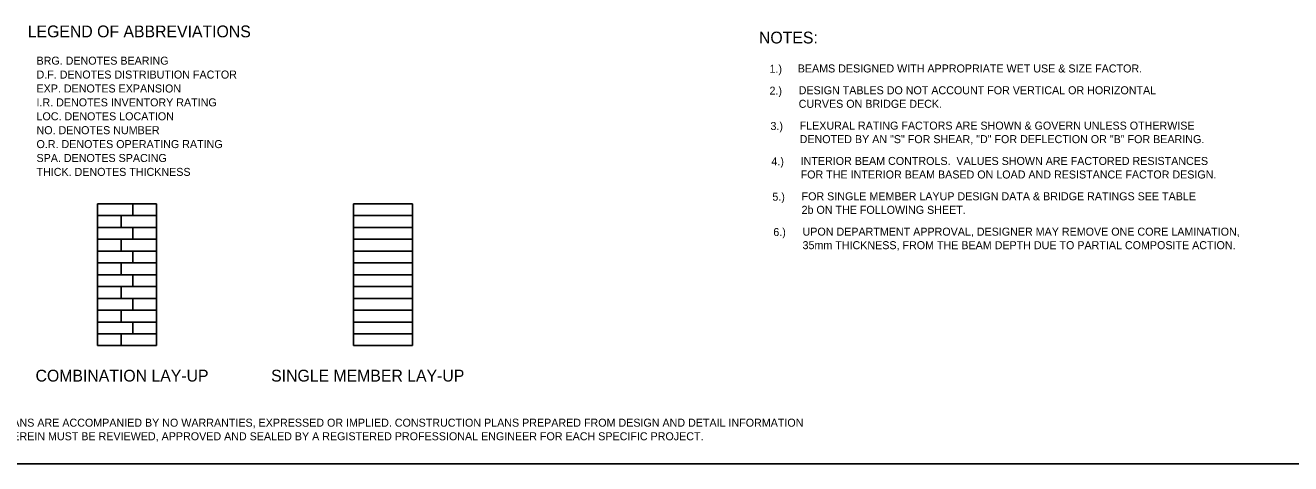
# Model space of a CAD drawing. Extents: x -5022 to -159, y 1126 to 7226.
# Drawn here: x -4609 to -4134.8, y 4704.8 to 4869 of the extents above; entities that cross this region are included whole.
import ezdxf

# ---------------------------------------------------------------- set-up
doc = ezdxf.new("R2010")
doc.units = 0
doc.layers.add('2', color=7, linetype='Continuous')

msp = doc.modelspace()

# ---------------------------------------------------------------- linework, layer by layer
at = {"layer": '2'}
for p, q in [((-4582, 4802.18), (-4582, 4749.03)), ((-4582, 4802.18), (-4559.86, 4802.18)), ((-4568.72, 4802.18), (-4568.72, 4797.75)), ((-4559.86, 4802.18), (-4559.86, 4749.03)), ((-4486.07, 4802.18), (-4486.07, 4749.03)), ((-4486.07, 4802.18), (-4463.93, 4802.18)), ((-4463.93, 4802.18), (-4463.93, 4749.03)), ((-4582, 4797.75), (-4559.86, 4797.75)), ((-4573.14, 4797.75), (-4573.14, 4793.32)), ((-4486.07, 4797.75), (-4463.93, 4797.75)), ((-4582, 4793.32), (-4559.86, 4793.32)), ((-4568.72, 4793.32), (-4568.72, 4788.89)), ((-4486.07, 4793.32), (-4463.93, 4793.32)), ((-4582, 4788.89), (-4559.86, 4788.89)), ((-4573.14, 4788.89), (-4573.14, 4784.46)), ((-4486.07, 4788.89), (-4463.93, 4788.89)), ((-4582, 4784.46), (-4559.86, 4784.46)), ((-4568.72, 4784.46), (-4568.72, 4780.03)), ((-4486.07, 4784.46), (-4463.93, 4784.46)), ((-4582, 4780.03), (-4559.86, 4780.03)), ((-4582, 4775.6), (-4559.86, 4775.6)), ((-4573.14, 4780.03), (-4573.14, 4775.6)), ((-4568.72, 4775.6), (-4568.72, 4771.17)), ((-4486.07, 4780.03), (-4463.93, 4780.03)), ((-4486.07, 4775.6), (-4463.93, 4775.6)), ((-4582, 4771.17), (-4559.86, 4771.17)), ((-4573.14, 4771.17), (-4573.14, 4766.74)), ((-4486.07, 4771.17), (-4463.93, 4771.17)), ((-4582, 4766.74), (-4559.86, 4766.74)), ((-4568.72, 4766.74), (-4568.72, 4762.31)), ((-4486.07, 4766.74), (-4463.93, 4766.74)), ((-4582, 4762.31), (-4559.86, 4762.31)), ((-4573.14, 4762.31), (-4573.14, 4757.88)), ((-4486.07, 4762.31), (-4463.93, 4762.31)), ((-4582, 4757.88), (-4559.86, 4757.88)), ((-4568.72, 4757.88), (-4568.72, 4753.45)), ((-4486.07, 4757.88), (-4463.93, 4757.88)), ((-4582, 4753.45), (-4559.86, 4753.45)), ((-4573.14, 4753.45), (-4573.14, 4749.03)), ((-4486.07, 4753.45), (-4463.93, 4753.45)), ((-4582, 4749.03), (-4559.86, 4749.03)), ((-4486.07, 4749.03), (-4463.93, 4749.03)), ((-3855.13, 4704.81), (-4641.13, 4704.81))]:
    msp.add_line(p, q, dxfattribs=at)

# ---------------------------------------------------------------- texts
for s, height, p in [('LEGEND OF ABBREVIATIONS', 4.4293, (-4608.11, 4864.52)), ('NOTES:', 4.429, (-4334.06, 4862.22)), ('BRG. DENOTES BEARING', 3.0001, (-4604.82, 4854.28)), ('D.F. DENOTES DISTRIBUTION FACTOR', 3.0001, (-4604.82, 4849.07)), ('1.)', 3, (-4330.12, 4851.23)), ('BEAMS DESIGNED WITH APPROPRIATE WET USE & SIZE FACTOR.', 3.0001, (-4319.53, 4851.36)), ('EXP. DENOTES EXPANSION', 3.0001, (-4604.82, 4843.86)), ('2.)', 3, (-4330.12, 4843.04)), ('DESIGN TABLES DO NOT ACCOUNT FOR VERTICAL OR HORIZONTAL', 3.0001, (-4319.18, 4843.19)), ('I.R. DENOTES INVENTORY RATING', 3.0001, (-4604.82, 4838.65)), ('CURVES ON BRIDGE DECK.', 3.0001, (-4319.18, 4838.12)), ('LOC. DENOTES LOCATION', 3.0001, (-4604.82, 4833.44)), ('3.)', 3, (-4329.76, 4829.81)), ('FLEXURAL RATING FACTORS ARE SHOWN & GOVERN UNLESS OTHERWISE', 3.0001, (-4318.82, 4829.95)), ('NO. DENOTES NUMBER', 3.0001, (-4604.82, 4828.24)), ('DENOTED BY AN "S" FOR SHEAR, "D" FOR DEFLECTION OR "B" FOR BEARING.', 3.0001, (-4318.82, 4824.88)), ('O.R. DENOTES OPERATING RATING', 3.0001, (-4604.82, 4823.03)), ('SPA. DENOTES SPACING', 3.0001, (-4604.82, 4817.82)), ('4.)', 3, (-4329.4, 4816.57)), ('INTERIOR BEAM CONTROLS.  VALUES SHOWN ARE FACTORED RESISTANCES', 3.0001, (-4318.45, 4816.71)), ('THICK. DENOTES THICKNESS', 3.0001, (-4604.82, 4812.61)), ('FOR THE INTERIOR BEAM BASED ON LOAD AND RESISTANCE FACTOR DESIGN.', 3.0001, (-4318.45, 4811.64)), ('5.)', 3, (-4329.04, 4803.32)), ('FOR SINGLE MEMBER LAYUP DESIGN DATA & BRIDGE RATINGS SEE TABLE', 3.0001, (-4318.09, 4803.47)), ('2b ON THE FOLLOWING SHEET.', 3.0001, (-4318.09, 4798.4)), ('6.)', 3, (-4328.68, 4790.08)), ('UPON DEPARTMENT APPROVAL, DESIGNER MAY REMOVE ONE CORE LAMINATION, ', 3.0001, (-4317.73, 4790.23)), ('35mm THICKNESS, FROM THE BEAM DEPTH DUE TO PARTIAL COMPOSITE ACTION.', 3.0001, (-4317.73, 4785.16)), ('COMBINATION LAY-UP', 4.4293, (-4605.18, 4735.57)), ('SINGLE MEMBER LAY-UP', 4.4293, (-4516.9, 4735.57)), ('THESE PLANS ARE ACCOMPANIED BY NO WARRANTIES, EXPRESSED OR IMPLIED. CONSTRUCTION PLANS PREPARED FROM DESIGN AND DETAIL INFORMATION', 3.00008, (-4633.27, 4718.66)), ('SHOWN HEREIN MUST BE REVIEWED, APPROVED AND SEALED BY A REGISTERED PROFESSIONAL ENGINEER FOR EACH SPECIFIC PROJECT.', 3.00008, (-4633.27, 4713.57))]:
    msp.add_text(s, height=height, dxfattribs=at).set_placement(p)

doc.saveas('drawing.dxf')
